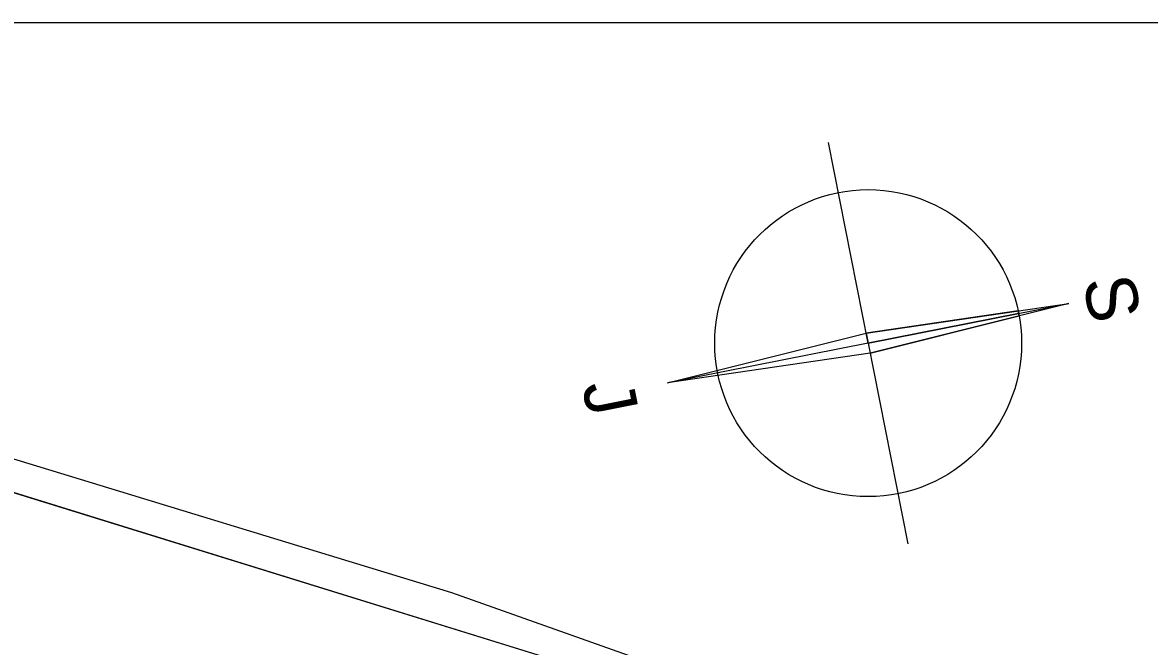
# Model space of a CAD drawing. Extents: x -636600 to -628587, y -1090963 to -1085869.
# Drawn here: x -629330.3 to -629220.1, y -1090357.8 to -1090296.9 of the extents above; entities that cross this region are included whole.
import ezdxf

# ---------------------------------------------------------------- set-up
doc = ezdxf.new("R2010")
doc.units = 0
for name, color, linetype in [('08_LEGENDA_HV', 7, 'Continuous'), ('21', 7, 'Continuous'), ('42', 7, 'Continuous'), ('PARCELY_NÁVRH_SILNICE_ŽELEZNICE', 7, 'Continuous')]:
    doc.layers.add(name, color=color, linetype=linetype)

msp = doc.modelspace()

# ---------------------------------------------------------------- linework, layer by layer
at = {"layer": '08_LEGENDA_HV'}
for p, q in [((-629847.27, -1090296.86), (-629130.1, -1090296.86)), ((-629247.57, -1090328.19), (-629251.46, -1090308.57)), ((-629247.76, -1090327.21), (-629227.95, -1090324.3)), ((-629247.57, -1090328.19), (-629227.95, -1090324.3)), ((-629227.95, -1090324.3), (-629247.38, -1090329.17)), ((-629267.19, -1090332.08), (-629247.76, -1090327.21)), ((-629247.57, -1090328.19), (-629247.76, -1090327.21)), ((-629247.57, -1090328.19), (-629267.19, -1090332.08)), ((-629247.57, -1090328.19), (-629243.68, -1090347.81)), ((-629247.57, -1090328.19), (-629247.38, -1090329.17)), ((-629247.38, -1090329.17), (-629267.19, -1090332.08))]:
    msp.add_line(p, q, dxfattribs=at)
for points in [[(-629232.91, -1090325.03), (-629247.76, -1090327.21), (-629247.57, -1090328.19), (-629232.86, -1090325.28)], [(-629232.86, -1090325.28), (-629247.57, -1090328.19), (-629247.38, -1090329.17), (-629232.81, -1090325.52)]]:
    msp.add_lwpolyline(points, dxfattribs=at)
msp.add_circle((-629247.57, -1090328.19), 15, dxfattribs=at)
for start, end in [(11.2114, 12.1667), (10.256, 11.2114)]:
    msp.add_arc((-629247.57, -1090328.19), 15, start, end, dxfattribs=at)
at = {"layer": '21'}
msp.add_line((-629277.11, -1090359.53), (-629343.27, -1090339.05), dxfattribs=at)
at = {"layer": '42'}
for p, q in [((-629288.27, -1090352.59), (-629342.72, -1090335.99)), ((-629228.07, -1090373.89), (-629288.27, -1090352.59))]:
    msp.add_line(p, q, dxfattribs=at)
at = {"layer": 'PARCELY_NÁVRH_SILNICE_ŽELEZNICE'}
msp.add_lwpolyline([(-629130.1, -1090419.71), (-629163.63, -1090410.94), (-629180.35, -1090404.6), (-629192.43, -1090400.44), (-629193.86, -1090391.68), (-629214.58, -1090379.72), (-629277.11, -1090359.53), (-629343.27, -1090339.05), (-629375.98, -1090328.39), (-629483.02, -1090296.86)], dxfattribs=at)

# ---------------------------------------------------------------- texts
at = {"layer": '08_LEGENDA_HV'}
for s, p in [('S', (-629226.61, -1090322.09)), ('J', (-629275.56, -1090332.32))]:
    msp.add_text(s, height=5, rotation=281.2114, dxfattribs=at).set_placement(p)

doc.saveas('drawing.dxf')
